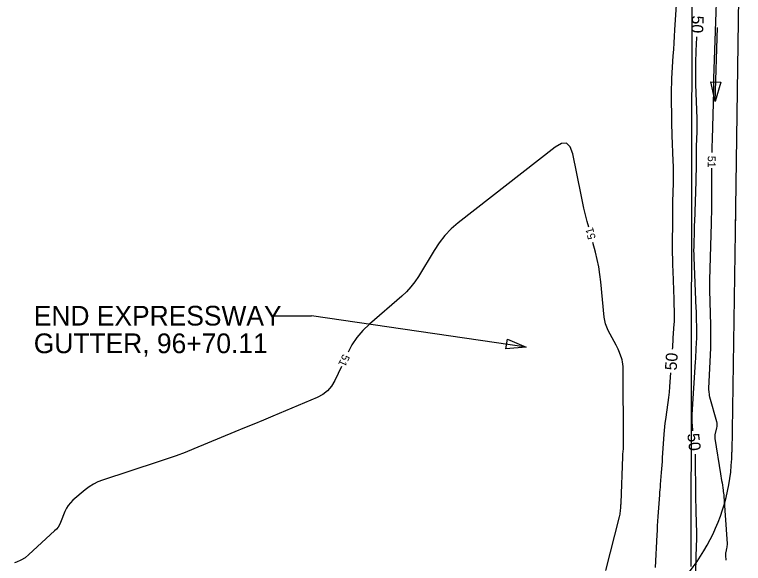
# Model space of a CAD drawing. Extents: x 2384780 to 2405861, y 547869 to 573706.
# Drawn here: x 2397539.3 to 2397724, y 553036.7 to 553175.8 of the extents above; entities that cross this region are included whole.
import ezdxf

# ---------------------------------------------------------------- set-up
doc = ezdxf.new("R2010")
doc.units = 0
for name, color, linetype in [('Breaklines', 7, 'Continuous'), ('Old_Level_5', 7, 'Continuous'), ('Old_Level_60', 7, 'Continuous'), ('Old_Level_61', 7, 'Continuous'), ('Old_Level_63', 7, 'Continuous')]:
    doc.layers.add(name, color=color, linetype=linetype)

msp = doc.modelspace()

# ---------------------------------------------------------------- linework, layer by layer
at = {"layer": 'Breaklines'}
msp.add_line((2397710.7805, 553035.9345), (2397711.31725, 553298.458), dxfattribs=at)
at = {"layer": 'Old_Level_5'}
for p, q in [((2397716.90175, 553153.76975), (2397717.46975, 553172.55125)), ((2397604.57185, 553099.49011), (2397614.57185, 553099.49011)), ((2397669.00075, 553091.5335), (2397614.57185, 553099.49011))]:
    msp.add_line(p, q, dxfattribs=at)
for points in [[(2397718.3025, 553158.73), (2397716.90175, 553153.76975), (2397715.8035, 553158.80525)], [(2397664.25222, 553093.53674), (2397669.00075, 553091.5335), (2397663.86811, 553091.0664)]]:
    msp.add_lwpolyline(points, close=True, dxfattribs=at)
at = {"layer": 'Old_Level_60'}
for points in [[(2397717.28875, 553183.70225), (2397716.45325, 553159.59525), (2397716.445, 553159.28225), (2397716.442, 553158.9695), (2397716.44425, 553158.6565), (2397716.452, 553158.34375), (2397716.48525, 553157.32175), (2397716.4905, 553157.10275), (2397716.4925, 553156.88375), (2397716.491, 553156.6645), (2397716.486, 553156.4455), (2397716.117, 553144.33175), (2397716.0575, 553142.1415), (2397716.0315, 553140.88925)], [(2397684.86325, 553121.91625), (2397684.46775, 553123.4), (2397684.0345, 553125.0765), (2397683.62725, 553126.759), (2397683.2455, 553128.4475), (2397682.88975, 553130.142), (2397680.78575, 553140.5575), (2397680.16725, 553142.335), (2397679.21325, 553143.20325), (2397677.924, 553143.1625), (2397676.29925, 553142.2125), (2397651.78825, 553123.007), (2397650.012, 553121.48075), (2397648.39725, 553119.81225), (2397646.94375, 553118.001), (2397645.652, 553116.04775), (2397641.6955, 553109.43375), (2397640.7975, 553108.059), (2397639.7985, 553106.76875), (2397638.69875, 553105.5635), (2397637.49825, 553104.443), (2397629.2495, 553097.33275), (2397627.57975, 553095.73525), (2397626.10625, 553093.9895), (2397624.8285, 553092.0955), (2397623.856, 553090.25975)], [(2397715.97475, 553136.88975), (2397715.96475, 553135.56975), (2397715.9235, 553125.9415), (2397715.921, 553125.6435), (2397715.9165, 553125.34525), (2397715.9095, 553125.04725), (2397715.90025, 553124.749), (2397715.8665, 553123.7755), (2397715.8595, 553123.567), (2397715.8525, 553123.35825), (2397715.846, 553123.14975), (2397715.83975, 553122.941), (2397715.416, 553108.525), (2397715.41075, 553108.27125), (2397715.41, 553108.0175), (2397715.414, 553107.76375), (2397715.42225, 553107.51025), (2397715.457, 553106.6815), (2397715.464, 553106.50375), (2397715.4705, 553106.32625), (2397715.476, 553106.1485), (2397715.48075, 553105.971), (2397715.701, 553097.1055), (2397715.73125, 553095.206), (2397715.72775, 553093.30675), (2397715.69, 553091.408), (2397715.61875, 553089.5095), (2397715.226, 553081.07625), (2397715.22, 553080.8565), (2397715.22225, 553080.637), (2397715.23275, 553080.41775), (2397715.2515, 553080.19875), (2397715.32675, 553079.4835), (2397715.346, 553079.331), (2397715.37175, 553079.1795), (2397715.40375, 553079.0295), (2397715.44225, 553078.8805), (2397717.19075, 553072.6545), (2397717.278, 553072.248), (2397717.312, 553071.8405), (2397717.29225, 553071.432), (2397717.21925, 553071.02275), (2397716.797, 553069.29), (2397716.778, 553069.19975), (2397716.76475, 553069.10875), (2397716.75725, 553069.01725), (2397716.75575, 553068.925), (2397716.76, 553068.62275), (2397716.762, 553068.558), (2397716.7665, 553068.4935), (2397716.77325, 553068.42925), (2397716.78275, 553068.36525), (2397718.256, 553059.3915), (2397718.34775, 553058.82675), (2397718.43775, 553058.2615), (2397718.526, 553057.69625), (2397718.61225, 553057.1305), (2397718.89125, 553055.28225), (2397718.947, 553054.88575), (2397718.9945, 553054.48825), (2397719.034, 553054.09), (2397719.065, 553053.69075), (2397719.8795, 553041.64675), (2397719.8885, 553041.3515), (2397719.87475, 553041.058), (2397719.839, 553040.76625), (2397719.7805, 553040.4765), (2397719.5535, 553039.533), (2397719.513, 553039.33025), (2397719.48825, 553039.12625), (2397719.47975, 553038.92075), (2397719.48725, 553038.714), (2397719.579, 553037.49425)], [(2397689.2055, 553034.83825), (2397692.626, 553048.456), (2397692.707, 553048.80775), (2397692.77375, 553049.16175), (2397692.82675, 553049.518), (2397692.8655, 553049.87675), (2397692.9695, 553051.05275), (2397692.99, 553051.30475), (2397693.0075, 553051.557), (2397693.02175, 553051.8095), (2397693.03275, 553052.062), (2397693.46675, 553063.67225), (2397693.47975, 553063.974), (2397693.496, 553064.27575), (2397693.5155, 553064.577), (2397693.5385, 553064.87825), (2397693.61825, 553065.862), (2397693.63325, 553066.07275), (2397693.6435, 553066.284), (2397693.649, 553066.495), (2397693.65, 553066.7065), (2397693.52375, 553086.6295), (2397693.4955, 553087.197), (2397693.41725, 553087.75525), (2397693.28975, 553088.3045), (2397693.1125, 553088.84425), (2397692.4525, 553090.59275), (2397692.30475, 553090.96475), (2397692.145, 553091.331), (2397691.973, 553091.6915), (2397691.7885, 553092.04675), (2397689.78725, 553095.747), (2397689.40125, 553096.55275), (2397689.101, 553097.385), (2397688.8865, 553098.243), (2397688.75775, 553099.1275), (2397687.9045, 553108.05275), (2397687.68275, 553109.95825), (2397687.38275, 553111.85), (2397687.005, 553113.7275), (2397686.54925, 553115.591), (2397685.8935, 553118.051)], [(2397622.15875, 553086.638), (2397620.475, 553083.016), (2397619.66975, 553081.61625), (2397618.65625, 553080.43325), (2397617.4345, 553079.4665), (2397616.0045, 553078.7165), (2397604.80125, 553074.0305), (2397602.4, 553073.0275), (2397599.99775, 553072.02725), (2397597.5945, 553071.02975), (2397595.19, 553070.03475), (2397584.7965, 553065.74025), (2397582.56125, 553064.8415), (2397580.31025, 553063.986), (2397578.04325, 553063.17375), (2397575.76025, 553062.40475), (2397561.60575, 553057.78675), (2397560.43325, 553057.34075), (2397559.321, 553056.7875), (2397558.26875, 553056.12675), (2397557.27675, 553055.35875), (2397554.13475, 553052.6745), (2397553.504, 553052.0685), (2397552.9585, 553051.40125), (2397552.49825, 553050.6725), (2397552.12325, 553049.8825), (2397550.969, 553047.03425), (2397550.692, 553046.4445), (2397550.3555, 553045.896), (2397549.9595, 553045.389), (2397549.504, 553044.92325), (2397542.9395, 553038.90125), (2397541.99, 553038.13375), (2397540.96725, 553037.50525), (2397539.871, 553037.016), (2397539.34725, 553036.8595)]]:
    msp.add_lwpolyline(points, dxfattribs=at)
at = {"layer": 'Old_Level_61'}
for points in [[(2397707.0615, 553179.676), (2397706.58775, 553171.966), (2397706.4865, 553170.314), (2397706.3855, 553168.66175), (2397706.28525, 553167.0095), (2397706.18525, 553165.35725), (2397705.84, 553159.63375), (2397705.77725, 553158.407), (2397705.73625, 553157.17975), (2397705.71775, 553155.952), (2397705.72125, 553154.7235), (2397705.782, 553149.59325), (2397705.79925, 553148.494), (2397705.824, 553147.39475), (2397705.857, 553146.296), (2397705.898, 553145.1975), (2397706.1625, 553138.72225), (2397706.208, 553137.33475), (2397706.23175, 553135.947), (2397706.23325, 553134.559), (2397706.21275, 553133.17075), (2397706.10275, 553128.3225), (2397706.0815, 553127.2835), (2397706.06475, 553126.2445), (2397706.0525, 553125.2055), (2397706.04475, 553124.16625), (2397706.00725, 553116.949), (2397706.00775, 553115.40275), (2397706.0255, 553113.85675), (2397706.0605, 553112.31075), (2397706.113, 553110.76525), (2397706.3915, 553103.70175), (2397706.414, 553103.07925), (2397706.43225, 553102.4565), (2397706.4465, 553101.8335), (2397706.4565, 553101.2105), (2397706.48225, 553099.17525), (2397706.4835, 553098.73925), (2397706.476, 553098.3035), (2397706.46, 553097.868), (2397706.435, 553097.43275), (2397706.18925, 553093.77), (2397706.13625, 553092.98525), (2397706.08225, 553092.2005), (2397706.02775, 553091.41575), (2397705.998, 553090.99275)], [(2397711.2005, 553070.31025), (2397711.18975, 553070.45975), (2397711.0575, 553072.60125), (2397711.0365, 553073.06025), (2397711.0295, 553073.51925), (2397711.03725, 553073.978), (2397711.05925, 553074.437), (2397711.90925, 553087.81575), (2397711.9605, 553088.64875), (2397712.00825, 553089.48225), (2397712.05225, 553090.31575), (2397712.09275, 553091.14925), (2397712.21975, 553093.873), (2397712.2415, 553094.45675), (2397712.25325, 553095.0405), (2397712.25425, 553095.6245), (2397712.245, 553096.2085), (2397712.177, 553098.94425), (2397712.16125, 553099.53025), (2397712.14275, 553100.11625), (2397712.122, 553100.70225), (2397712.09875, 553101.28825), (2397711.556, 553114.23825), (2397711.5265, 553115.129), (2397711.513, 553116.01975), (2397711.5155, 553116.91075), (2397711.53375, 553117.802), (2397711.61925, 553120.713), (2397711.638, 553121.33675), (2397711.6575, 553121.9605), (2397711.678, 553122.584), (2397711.69925, 553123.20775), (2397712.05925, 553133.5925), (2397712.086, 553134.463), (2397712.10625, 553135.3335), (2397712.12, 553136.20425), (2397712.127, 553137.07525), (2397712.13925, 553139.92025), (2397712.14375, 553140.52975), (2397712.15225, 553141.13925), (2397712.165, 553141.74875), (2397712.1815, 553142.35825), (2397712.299, 553146.21625), (2397712.31775, 553147.043), (2397712.3235, 553147.86975), (2397712.316, 553148.6965), (2397712.2955, 553149.52325), (2397712.01575, 553158.1125), (2397711.9805, 553159.56675), (2397711.96975, 553161.021), (2397711.9835, 553162.47525), (2397712.02175, 553163.9295), (2397712.18625, 553168.68), (2397712.2245, 553169.69775), (2397712.248, 553170.23275)], [(2397705.573, 553085.00775), (2397705.41225, 553082.7445), (2397705.3075, 553081.4195), (2397705.1815, 553080.0965), (2397705.03425, 553078.776), (2397704.866, 553077.4575), (2397704.28125, 553073.154), (2397704.1635, 553072.231), (2397704.06125, 553071.3065), (2397703.97425, 553070.3805), (2397703.9025, 553069.45275), (2397703.48925, 553063.46475), (2397703.42325, 553062.52925), (2397703.35425, 553061.594), (2397703.28225, 553060.65875), (2397703.20725, 553059.724), (2397702.95775, 553056.6705), (2397702.905, 553056.016), (2397702.85425, 553055.3615), (2397702.80525, 553054.707), (2397702.75775, 553054.05225), (2397702.37, 553048.582), (2397702.29, 553047.40975), (2397702.2155, 553046.237), (2397702.14725, 553045.064), (2397702.0845, 553043.8905), (2397701.665, 553035.6335)], [(2397711.96275, 553034.61625), (2397712.18775, 553041.2915), (2397712.21975, 553042.56125), (2397712.2305, 553043.831), (2397712.22, 553045.10075), (2397712.18825, 553046.37075), (2397712.04925, 553050.51875), (2397712.0225, 553051.4075), (2397712.002, 553052.29675), (2397711.9875, 553053.18575), (2397711.97925, 553054.075), (2397711.924, 553063.5295), (2397711.908, 553064.222), (2397711.90025, 553064.354)]]:
    msp.add_lwpolyline(points, dxfattribs=at)
at = {"layer": 'Old_Level_63'}
for p, q in [((2397724.03925, 553265.67875), (2397721.963, 553120.91125)), ((2397722.0125, 553126.217), (2397721.1325, 553064.85))]:
    msp.add_line(p, q, dxfattribs=at)
msp.add_arc((2397671.1376, 553065.56701), 50, 238.8092889, 359.1784028, dxfattribs=at)

# ---------------------------------------------------------------- texts
at = {"layer": 'Old_Level_5'}
for s, p in [('END EXPRESSWAY', (2397544.21435, 553096.99011)), ('GUTTER, 96+70.11', (2397544.21435, 553089.99036))]:
    msp.add_text(s, height=4.9999995, dxfattribs=at).set_placement(p)
at = {"layer": 'Old_Level_60'}
for rotation, p in [(269.1856833, (2397715.0135, 553140.0375)), (104.9247806, (2397686.6365, 553119.14575)), (244.8926083, (2397622.5775, 553089.9025))]:
    msp.add_text('51', height=2, rotation=rotation, dxfattribs=at).set_placement(p)
at = {"layer": 'Old_Level_61'}
for rotation, p in [(266.8168833, (2397711.03825, 553175.67025)), (85.9386222, (2397707.1145, 553085.53775)), (276.7008556, (2397709.7985, 553069.50425))]:
    msp.add_text('50', height=3, rotation=rotation, dxfattribs=at).set_placement(p)

doc.saveas('drawing.dxf')
